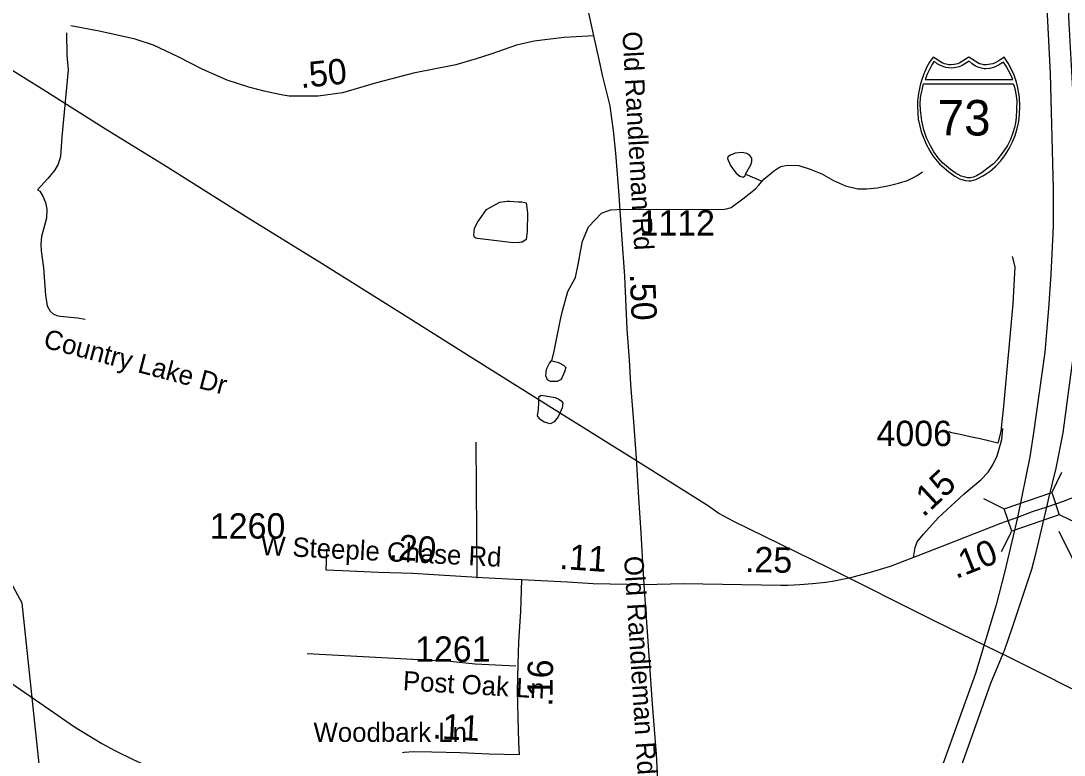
# Model space of a CAD drawing. Extents: x 1662474 to 1856135, y 779280 to 917889.
# Drawn here: x 1752103 to 1757243, y 801633 to 805252 of the extents above; entities that cross this region are included whole.
import ezdxf

# ---------------------------------------------------------------- set-up
doc = ezdxf.new("R2010")
doc.units = 0
for name, color, linetype in [('Exist Hydrographic Misc Water Feature', 7, 'Continuous'), ('Exist Hydrographic Pond Under 1500 Sq Ft', 7, 'Continuous'), ('Exist Road Non-System Type 51', 7, 'Continuous'), ('Exist Road Non-System Type 51 Label', 7, 'Continuous'), ('Exist Road Primary Interstate Divided Center Attributed', 7, 'Continuous'), ('Exist Road Primary Interstate Shield CELL', 7, 'Continuous'), ('Exist Road Primary Interstate Shield Number Label', 7, 'Continuous'), ('Exist Road Secondary Mileage Hundredths English Label', 7, 'Continuous'), ('Exist Road Secondary Mileage Tenths English Label', 7, 'Continuous'), ('Exist Road Secondary Structure Standard Bridge CELL', 7, 'Continuous'), ('Exist Road Secondary Structure Standard Bridge Number Label', 7, 'Continuous'), ('Exist Road Secondary Type 51 Attributed', 7, 'Continuous'), ('Exist Road Secondary Type 51 Label', 7, 'Continuous'), ('Exist Road Secondary Type 51 Number Label', 7, 'Continuous'), ('Exist Utilities Electrical Transmission Line', 7, 'Continuous')]:
    doc.layers.add(name, color=color, linetype=linetype)

msp = doc.modelspace()

# ---------------------------------------------------------------- linework, layer by layer
at = {"layer": 'Exist Hydrographic Misc Water Feature'}
msp.add_line((1755673.6, 804496.2), (1755755.4, 804461.5), dxfattribs=at)
for points in [[(1755755.4, 804461.5), (1755763.4, 804471.5), (1755789.6, 804493.2), (1755811.8, 804511.1), (1755840.1, 804530.8), (1755854, 804534.8), (1755872.1, 804538.6), (1755890.1, 804540.5), (1755936, 804538.1), (1755992, 804521.6), (1756049.6, 804497.1), (1756107.5, 804464.6), (1756165.3, 804438.1), (1756227.2, 804423.6), (1756269.2, 804423.3), (1756321.3, 804428.8), (1756381.4, 804440.4), (1756427.5, 804452), (1756471.6, 804465.6), (1756497.7, 804477.4), (1756519.8, 804489.2), (1756546.1, 804507)], [(1754719.9, 803576.9), (1754730.1, 803623.7), (1754761.5, 803779.5), (1754771.8, 803823.4), (1754798.6, 803917.3), (1754835.1, 803986.9), (1754849.9, 804058.8), (1754860.3, 804114.8), (1754870.8, 804166.7), (1754899.3, 804236.5), (1754963.9, 804303.9), (1755008, 804319.6), (1755072.2, 804323.1), (1755344.1, 804322.8), (1755570.2, 804323), (1755586.2, 804326.9), (1755602.2, 804332.7), (1755660.7, 804374.3), (1755723.2, 804423.8), (1755737.1, 804439.6), (1755755.4, 804461.5)], [(1751092.9, 798246.8), (1751777, 799391.5), (1751786.8, 799624.3), (1751738.8, 799782.9), (1751748.9, 800002.6), (1751876.8, 800367.6), (1752154.9, 800749.2), (1752223, 800872.6), (1752225.8, 801279.6), (1752110, 802381.5), (1751937.9, 802693.6), (1751904.9, 802766.4), (1751908, 803166.8), (1751834, 803266.7), (1751754, 803455)]]:
    msp.add_lwpolyline(points, dxfattribs=at)
at = {"layer": 'Exist Hydrographic Pond Under 1500 Sq Ft'}
for points in [[(1755673.6, 804496.2), (1755700.3, 804542.3), (1755704.4, 804557.8), (1755704.4, 804574.8), (1755695.4, 804588.7), (1755680, 804598.4), (1755657.2, 804602.5), (1755622.2, 804600.1), (1755599.4, 804589.5), (1755586.4, 804581.3), (1755584.7, 804573.2), (1755587.2, 804565.1), (1755601, 804535.8), (1755627.9, 804501.6), (1755645, 804486.2), (1755661.3, 804482.1), (1755671, 804488.6), (1755673.6, 804496.2)], [(1754396.5, 804322.3), (1754462.7, 804357.7), (1754498.6, 804362.5), (1754510.7, 804362.4), (1754555, 804360.1), (1754571.6, 804360.1), (1754592.9, 804355.4), (1754599.8, 804305.9), (1754597.6, 804213.5), (1754593.4, 804174.9), (1754571.4, 804159.3), (1754566.5, 804161.2), (1754560.5, 804159.3), (1754528.6, 804157.5), (1754352.6, 804179), (1754344.6, 804181), (1754338.7, 804185.1), (1754336.8, 804189), (1754334.8, 804195), (1754337.3, 804227.7), (1754351.5, 804256), (1754396.5, 804322.3)], [(1754719.9, 803576.9), (1754751.3, 803567.8), (1754776, 803554.6), (1754787.6, 803543.1), (1754781.8, 803521.7), (1754765.3, 803483.8), (1754744.7, 803474.7), (1754711.8, 803474.7), (1754697.8, 803482.1), (1754690.3, 803502.7), (1754693.6, 803534.8), (1754707.6, 803565.3), (1754717.5, 803576)], [(1754687.9, 803403.9), (1754734.8, 803395.7), (1754753, 803387.4), (1754765.3, 803380), (1754772.7, 803369.3), (1754769.4, 803345.4), (1754749.7, 803300.9), (1754730.7, 803275.4), (1754711.8, 803266.4), (1754681.3, 803273.8), (1754660.7, 803288.6), (1754648.3, 803305.1), (1754653.3, 803337.2), (1754654.9, 803372.6), (1754655.7, 803398.9), (1754666.4, 803406.4), (1754687.9, 803403.9)]]:
    msp.add_lwpolyline(points, dxfattribs=at)
at = {"layer": 'Exist Road Non-System Type 51'}
msp.add_line((1754351.1, 802505.9), (1754346.1, 803174.9), dxfattribs=at)
for points in [[(1752327.9, 805192.6), (1752327.9, 805192.5), (1752330.1, 805082.2), (1752336, 805009.9), (1752305.5, 804680.7), (1752297.9, 804582.9), (1752286.9, 804545.8), (1752268.8, 804513.8), (1752235.8, 804474.2), (1752184.2, 804419), (1752196.1, 804413), (1752210.5, 804387.2), (1752223.6, 804356.4), (1752231.2, 804323.5), (1752229.1, 804278.9), (1752205, 804189.4), (1752201.6, 804151.6), (1752203.4, 804118.2), (1752215.2, 804034), (1752223.6, 803899.1), (1752232.6, 803846.6), (1752247.8, 803820.9), (1752262.5, 803808.2), (1752279.9, 803799.6), (1752296.6, 803795.7), (1752381.9, 803788.9), (1752419.9, 803782)], [(1756987.4, 804089.7), (1757000.1, 804039), (1756990.8, 803856.4), (1756946.1, 803371.2), (1756941.1, 803320.4), (1756938.8, 803292.5), (1756931.1, 803227.7), (1756915.9, 803170)], [(1756915.9, 803170), (1756877.1, 803180.8), (1756829.9, 803191.8), (1756780.2, 803202), (1756730.6, 803212.8), (1756689.6, 803220.9), (1756676.9, 803226.7)], [(1754541.4, 802071.4), (1754340.6, 802081.5), (1754217.6, 802094.4), (1753513.4, 802132.4)]]:
    msp.add_lwpolyline(points, dxfattribs=at)
at = {"layer": 'Exist Road Primary Interstate Divided Center Attributed'}
for points in [[(1757041.7, 807759.1), (1757054, 807505), (1757087.4, 806803.9), (1757108, 806321.4), (1757133.7, 805799.8), (1757173.8, 804991.8), (1757189.4, 804423.4), (1757189.9, 804240.6), (1757177.7, 804001), (1757166.5, 803833.8), (1757148.1, 803619.8), (1757093, 803221.9), (1757074.9, 803102.6), (1757013.6, 802804.7)], [(1757158.1, 802856), (1757167.5, 802899.3), (1757204.4, 803048.1), (1757237.9, 803221.9), (1757269.6, 803457.1), (1757299, 803675.7), (1757301.4, 803795.9), (1757316.2, 804041.4), (1757305.3, 804519.2), (1757293, 804795.6), (1757268.5, 805239.2), (1757246.2, 805729.6), (1757215, 806358.1), (1757162.1, 807447), (1757148.7, 807752.4)], [(1755803.8, 799040.2), (1755919.4, 799371.3), (1756212.9, 800174.1), (1756478.9, 800882.6), (1756699.6, 801474.4), (1756881.7, 801988.1), (1756951.1, 802153.8), (1756988.2, 802263.4), (1757083.8, 802550.1), (1757105.2, 802632.3), (1757158.1, 802856)], [(1757013.6, 802804.7), (1756951.4, 802539.8), (1756909.1, 802373.8), (1756807, 802035.8), (1756601.5, 801465.5), (1756326.2, 800735.5), (1756029.7, 799936.3), (1755811.3, 799349), (1755749.2, 799169.7)]]:
    msp.add_lwpolyline(points, dxfattribs=at)
at = {"layer": 'Exist Road Primary Interstate Shield CELL'}
for points in [[(1756773.3, 804462.9), (1756782.8, 804463.8), (1756795.5, 804466.3), (1756807.9, 804470.4), (1756822, 804476.6), (1756842.8, 804488.2), (1756859.6, 804498), (1756878.9, 804511), (1756905, 804534.7), (1756931.1, 804562.1), (1756954.1, 804593.2), (1756972.3, 804622.2), (1756988.4, 804655.3), (1757001.8, 804686.2), (1757012.5, 804721.6), (1757019.6, 804755.8), (1757023.1, 804791.5), (1757025.5, 804831.1), (1757022.8, 804875.6), (1757015.1, 804921.2), (1757007.8, 804949.5), (1756996.8, 804983.5), (1756987.8, 805005.1), (1756967, 805043.6), (1756948.2, 805073.2), (1756921, 805054), (1756903.2, 805044.6), (1756892.4, 805039.7), (1756881.2, 805037.5), (1756860.7, 805035), (1756847.8, 805035.6), (1756835.9, 805038.3), (1756825.8, 805040.5), (1756817.5, 805044.6), (1756773.3, 805073.2), (1756729, 805044.6), (1756719.7, 805040.3), (1756710.2, 805038.3), (1756701.1, 805035.8), (1756685.9, 805035), (1756674.4, 805035.4), (1756662.5, 805037.5), (1756653.1, 805039.5), (1756642.6, 805044.6), (1756597.5, 805073.2), (1756579.8, 805047.4), (1756565.3, 805022), (1756549.9, 804986.1), (1756540.4, 804958.3), (1756533.6, 804935.4), (1756525.2, 804893.5), (1756520.9, 804856.9), (1756520.2, 804831.1), (1756524.9, 804766.5), (1756532, 804732.2), (1756539.2, 804704.4), (1756563.1, 804644.4), (1756581, 804610.7), (1756596.4, 804586.6), (1756618, 804559.4), (1756629.7, 804546.4), (1756674.5, 804507.3), (1756704.4, 804486.8), (1756728.3, 804473.9), (1756739.5, 804469.7), (1756757.1, 804464.8)], [(1756602.9, 805052.4), (1756591.9, 805035.5), (1756579.2, 805012.7), (1756569, 804989), (1756558.7, 804962.8), (1756990.2, 804962.7), (1756980.2, 804985.1), (1756969.4, 805007.6), (1756958.2, 805028.2), (1756944.5, 805048.1), (1756920.3, 805032.8), (1756902.7, 805024.5), (1756888.5, 805019.6), (1756876.5, 805016.9), (1756857.9, 805015.5), (1756849.6, 805015.9), (1756823.6, 805021.8), (1756806.1, 805029), (1756789.4, 805040.1), (1756775.9, 805052.9), (1756741.7, 805032.2), (1756726.5, 805025.5), (1756709.1, 805021), (1756690, 805018.6), (1756660.5, 805021.8), (1756637.5, 805029.8), (1756617.6, 805040.1)], [(1756992.8, 804941.4), (1756997.4, 804929.2), (1757003.8, 804902.1), (1757007.1, 804881.3), (1757010.5, 804857.3), (1757009.4, 804816.2), (1757007.4, 804773.6), (1757003.4, 804748.4), (1756998.2, 804725.5), (1756991.1, 804700), (1756979.5, 804666.2), (1756963.6, 804637.5), (1756943.7, 804605.7), (1756922.3, 804577.8), (1756912.9, 804566.2), (1756895.2, 804547.6), (1756863, 804521.7), (1756839.5, 804504.1), (1756811.3, 804487.5), (1756797, 804481.1), (1756780.3, 804477.6), (1756766.6, 804478.6), (1756750, 804483), (1756736.6, 804486.7), (1756707.1, 804502.6), (1756683.3, 804518.5), (1756643.5, 804551.2), (1756622.1, 804576.3), (1756602, 804605.7), (1756584.1, 804635.8), (1756565.1, 804675.4), (1756551.6, 804715.3), (1756541.8, 804758.4), (1756535.2, 804811), (1756534.5, 804843.1), (1756536.4, 804874), (1756539.4, 804890.1), (1756543.3, 804910.2), (1756551.1, 804941.2)]]:
    msp.add_lwpolyline(points, close=True, dxfattribs=at)
at = {"layer": 'Exist Road Secondary Structure Standard Bridge CELL'}
for p, q in [((1757182.6, 802926.4), (1757232.6, 803027.9)), ((1756846.2, 802897.3), (1756947.7, 802847.2)), ((1757218.9, 802819.2), (1757320.4, 802769.2)), ((1756934.8, 802636.1), (1756984.9, 802737.6))]:
    msp.add_line(p, q, dxfattribs=at)
msp.add_lwpolyline([(1756947.7, 802847.2), (1757182.4, 802926.9), (1757219.6, 802817.2), (1756984.9, 802737.6)], close=True, dxfattribs=at)
at = {"layer": 'Exist Road Secondary Structure Standard Bridge Number Label'}
msp.add_line((1757216.6, 802737.3), (1758343.8, 800455.8), dxfattribs=at)
at = {"layer": 'Exist Road Secondary Type 51 Attributed'}
for points in [[(1754926.8, 805178.2), (1754859.5, 805488.8), (1754809.8, 805694.9), (1754767.1, 805871.7), (1754727.4, 806115.7), (1754672.5, 806438.9)], [(1754926.8, 805178.2), (1754780.6, 805169), (1754684.1, 805158.9), (1754632.2, 805151.5), (1754545.8, 805131.7), (1754418.3, 805087.3), (1754345.7, 805065.1), (1754245.4, 805035.4), (1754038, 804993.5), (1753855.3, 804945.8), (1753688.3, 804896.8), (1753567.4, 804880.1), (1753425.1, 804880.1), (1753386.1, 804886.8), (1753302.1, 804905.9), (1753226.7, 804925.5), (1753119.5, 804958.7), (1752995.7, 805013), (1752878, 805074.8), (1752757.2, 805132.2), (1752666.2, 805161.4), (1752555.9, 805185.7), (1752488.1, 805201.3), (1752349, 805226.3)], [(1755173.6, 802472.1), (1755166.7, 802583.1), (1755159.5, 802729.3), (1755147.9, 802901.6), (1755136.5, 803097.4), (1755122.7, 803275.6), (1755107.7, 803460.1), (1755101.4, 803582), (1755089.7, 803732.5), (1755078.9, 803993), (1755063.6, 804196.4), (1755050.6, 804392.7), (1755034.7, 804599), (1755023, 804710.8), (1755014, 804770.2), (1755005.9, 804833), (1754991.5, 804892.4), (1754969.4, 804984.5), (1754952.6, 805061), (1754926.8, 805178.2)], [(1756500.7, 802606.7), (1756509.6, 802657.1), (1756518.5, 802683.8), (1756551.2, 802722.4), (1756622.4, 802802.5), (1756750, 802921.1), (1756833.1, 802989.4), (1756868.7, 803027.9), (1756892.5, 803063.5), (1756913.2, 803108), (1756937, 803188.1), (1756940.8, 803242.9)], [(1757659.6, 803036.2), (1757465.6, 802968.9), (1757263.5, 802893.6), (1757242.8, 802885.2), (1757158.1, 802856)], [(1757158.1, 802856), (1757085.4, 802831.5), (1757013.6, 802804.7)], [(1757013.6, 802804.7), (1756929.9, 802774.3), (1756624.1, 802654), (1756500.7, 802606.7)], [(1754569, 802497.4), (1754502.2, 802500.5), (1754378, 802506.7), (1754137.6, 802521), (1754034.7, 802528.3), (1753865.7, 802533.9), (1753688.4, 802541), (1753608, 802545.1), (1753608.9, 802589.6), (1753610.3, 802648.4)], [(1756500.7, 802606.7), (1756386.4, 802563.3), (1756287.4, 802532.7), (1756190.5, 802507.5), (1756109.7, 802490.8), (1756069, 802483.9), (1756004.2, 802476.8), (1755940.9, 802471.9), (1755882.3, 802469.8), (1755847.3, 802469.8), (1755367.2, 802478.2), (1755173.6, 802472.1)], [(1754569, 802497.4), (1754565.5, 802341.2), (1754555.2, 802190.8), (1754551.1, 802079.6), (1754549, 801949.9), (1754551.1, 801818.1), (1754555.2, 801696.6), (1754558.2, 801634.3)], [(1755173.6, 802472.1), (1754923.2, 802477.3), (1754796.7, 802485.8), (1754569, 802497.4)], [(1755302.3, 800657.4), (1755289.7, 800886.3), (1755281.9, 801020.4), (1755264.6, 801232.5), (1755243.4, 801480.7), (1755234.1, 801638.8), (1755214.5, 801884.7), (1755193.6, 802195), (1755173.6, 802472.1)], [(1752027.5, 802007.5), (1752244.1, 801858.1), (1752367, 801772.2), (1752502.4, 801690.9), (1752565.5, 801656.5), (1752662.8, 801608.1), (1752833.4, 801533.6), (1753111, 801408.1), (1753247.2, 801335.2), (1753386.5, 801257.1), (1753608.8, 801124.3), (1753735.9, 801043.6), (1753953.1, 800917), (1754067.7, 800849.8), (1754218.7, 800751.9), (1754316.1, 800688.9), (1754573.1, 800521.8), (1754751.6, 800413.2)], [(1754558.2, 801634.3), (1754411.1, 801637.4), (1754267.1, 801645.1), (1754127.8, 801648.2), (1754039.5, 801649.7), (1753991.5, 801646.6), (1753984.1, 801645.1)]]:
    msp.add_lwpolyline(points, dxfattribs=at)
at = {"layer": 'Exist Utilities Electrical Transmission Line'}
msp.add_lwpolyline([(1757422.3, 801890), (1756981.1, 802111.6), (1756606, 802293.6), (1756082.6, 802556.9), (1755615.2, 802784.4), (1755541.2, 802824), (1755486.9, 802863.8), (1755141.7, 803079.9), (1754744.3, 803328), (1754342.8, 803579.7), (1753969.8, 803813.7), (1753588.3, 804053.6), (1753223, 804279.9), (1752819.5, 804533.7), (1752506.7, 804725.8), (1752229.7, 804902.5), (1751974.9, 805059.3), (1751661.5, 805257.4)], dxfattribs=at)

# ---------------------------------------------------------------- texts
at = {"layer": 'Exist Road Non-System Type 51 Label'}
for s, rotation, p in [('Country Lake Dr', 345.3206, (1752209.1, 803642.9)), ('Post Oak Ln', 356.5808, (1753983.4, 801953.2))]:
    msp.add_text(s, height=95, rotation=rotation, dxfattribs=at).set_placement(p)
at = {"layer": 'Exist Road Primary Interstate Shield Number Label'}
msp.add_text('73', height=175, dxfattribs=at).set_placement((1756620.4, 804686.7))
at = {"layer": 'Exist Road Secondary Mileage Hundredths English Label'}
for s, rotation, p in [('.20', 355.9165, (1753913.6, 802599.7)), ('.11', 356.1611, (1754754.2, 802551.3)), ('.25', 359.0022, (1755670.1, 802535.4)), ('.11', 356.9241, (1754129.7, 801715.1))]:
    msp.add_text(s, height=125, rotation=rotation, dxfattribs=at).set_placement(p)
at = {"layer": 'Exist Road Secondary Mileage Tenths English Label'}
for s, rotation, p in [('.50', 6.0059, (1753483, 804919.6)), ('.50', 272.3778, (1755103, 804004.2)), ('.15', 42.9172, (1756549.8, 802802.1)), ('.10', 21.4816, (1756710, 802500.6)), ('.16', 89.0902, (1754722, 801871.4))]:
    msp.add_text(s, height=125, rotation=rotation, dxfattribs=at).set_placement(p)
at = {"layer": 'Exist Road Secondary Type 51 Label'}
for s, rotation, p in [('Old Randleman Rd', 273.1441, (1755066.8, 805197.5)), ('W Steeple Chase Rd', 357.1638, (1753284, 802619.8)), ('Old Randleman Rd', 273.6108, (1755074.8, 802611.9))]:
    msp.add_text(s, height=95, rotation=rotation, dxfattribs=at).set_placement(p)
msp.add_text('Woodbark Ln', height=95, dxfattribs=at).set_placement((1753544.9, 801698.7))
at = {"layer": 'Exist Road Secondary Type 51 Number Label'}
for s, p in [('1112', (1755151.2, 804193.6)), ('4006', (1756318.9, 803156.2)), ('1260', (1753034.3, 802700.3)), ('1261', (1754045.2, 802093.2))]:
    msp.add_text(s, height=125, dxfattribs=at).set_placement(p)

doc.saveas('drawing.dxf')
